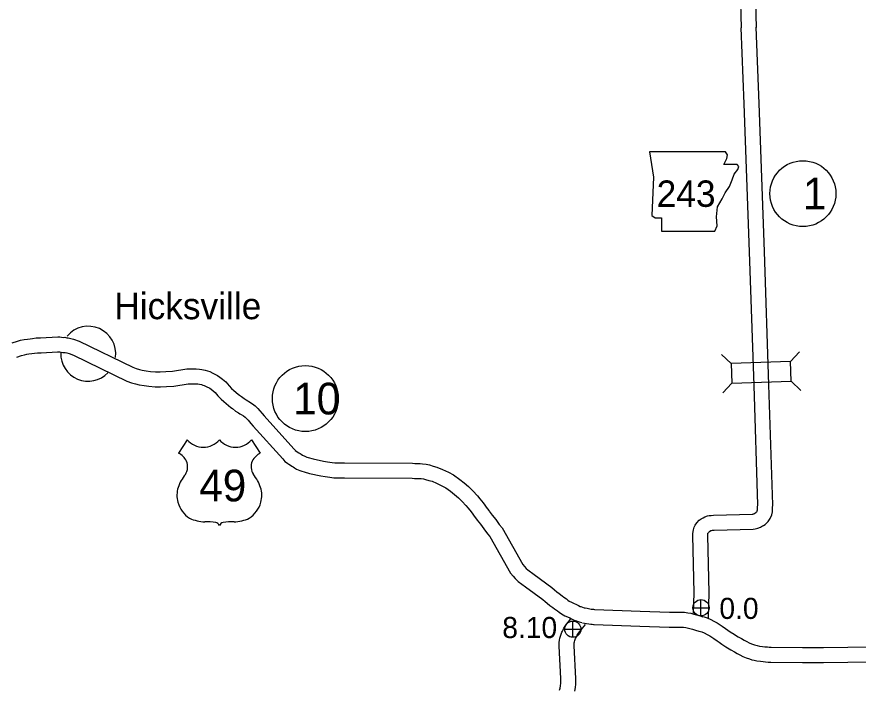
# Model space of a CAD drawing. Extents: x -939622 to -934222, y 1383701 to 1385301.
# Drawn here: x -935877.1 to -935826.6, y 1384063.3 to 1384103.6 of the extents above; entities that cross this region are included whole.
import ezdxf

# ---------------------------------------------------------------- set-up
doc = ezdxf.new("R2010")
doc.units = 0
for name, color, linetype in [('Level 10', 7, 'Continuous'), ('Level 15', 7, 'Continuous'), ('Level 20', 7, 'Continuous'), ('Level 21', 7, 'Continuous'), ('Level 22', 7, 'Continuous'), ('Level 24', 7, 'Continuous'), ('Level 25', 7, 'Continuous'), ('Level 26', 7, 'Continuous'), ('Level 27', 7, 'Continuous')]:
    doc.layers.add(name, color=color, linetype=linetype)

msp = doc.modelspace()

# ---------------------------------------------------------------- linework, layer by layer
at = {"layer": 'Level 10'}
for points in [[(-935833.715, 1384105.236), (-935833.655, 1384102.974)], [(-935832.815, 1384105.266), (-935832.755, 1384102.998)], [(-935836.505, 1384067.817), (-935836.464, 1384069.043), (-935836.551, 1384072.479), (-935836.549, 1384072.59), (-935836.541, 1384072.721), (-935836.52, 1384072.824), (-935836.478, 1384072.994), (-935836.403, 1384073.113), (-935836.311, 1384073.246), (-935836.163, 1384073.398), (-935836.041, 1384073.486), (-935835.928, 1384073.555), (-935835.832, 1384073.608), (-935835.665, 1384073.665), (-935835.57, 1384073.68), (-935835.458, 1384073.696), (-935835.32, 1384073.705), (-935832.97, 1384073.775), (-935832.944, 1384073.776), (-935832.93, 1384073.78), (-935832.89, 1384073.797), (-935832.835, 1384073.829), (-935832.756, 1384073.877), (-935832.749, 1384073.881), (-935832.718, 1384073.912), (-935832.692, 1384073.948), (-935832.68, 1384073.976), (-935832.669, 1384074.032), (-935832.659, 1384074.187), (-935832.655, 1384074.328), (-935832.878, 1384081.499), (-935833.139, 1384089.514), (-935833.47, 1384098.404), (-935833.654, 1384102.968)], [(-935835.614, 1384067.541), (-935835.563, 1384069.039), (-935835.651, 1384072.481), (-935835.649, 1384072.556), (-935835.646, 1384072.606), (-935835.642, 1384072.625), (-935835.64, 1384072.634), (-935835.614, 1384072.671), (-935835.573, 1384072.714), (-935835.543, 1384072.735), (-935835.475, 1384072.777), (-935835.465, 1384072.782), (-935835.449, 1384072.788), (-935835.437, 1384072.79), (-935835.364, 1384072.8), (-935835.275, 1384072.806), (-935832.937, 1384072.876), (-935832.818, 1384072.881), (-935832.648, 1384072.922), (-935832.482, 1384072.992), (-935832.373, 1384073.057), (-935832.312, 1384073.093), (-935832.207, 1384073.149), (-935832.031, 1384073.326), (-935831.9, 1384073.507), (-935831.813, 1384073.719), (-935831.775, 1384073.917), (-935831.76, 1384074.143), (-935831.755, 1384074.328), (-935831.979, 1384081.528), (-935832.239, 1384089.545), (-935832.571, 1384098.438), (-935832.755, 1384103.005)], [(-935844.553, 1384063.197), (-935844.512, 1384063.327), (-935844.498, 1384063.449), (-935844.483, 1384063.613), (-935844.469, 1384063.9), (-935844.581, 1384065.843), (-935844.579, 1384066.062), (-935844.558, 1384066.196), (-935844.533, 1384066.321), (-935844.501, 1384066.435), (-935844.464, 1384066.551), (-935844.415, 1384066.671), (-935844.376, 1384066.747), (-935844.346, 1384066.815), (-935844.289, 1384066.926), (-935844.221, 1384067.048), (-935844.145, 1384067.152), (-935844.044, 1384067.287), (-935843.936, 1384067.409), (-935843.89, 1384067.465)], [(-935843.628, 1384063.14), (-935843.603, 1384063.357), (-935843.586, 1384063.55), (-935843.568, 1384063.903), (-935843.681, 1384065.865), (-935843.68, 1384065.989), (-935843.672, 1384066.038), (-935843.658, 1384066.108), (-935843.638, 1384066.176), (-935843.617, 1384066.244), (-935843.596, 1384066.296), (-935843.563, 1384066.361), (-935843.533, 1384066.428), (-935843.495, 1384066.502), (-935843.463, 1384066.559), (-935843.421, 1384066.617), (-935843.345, 1384066.719), (-935843.253, 1384066.823), (-935842.988, 1384067.143)]]:
    msp.add_lwpolyline(points, dxfattribs=at)
at = {"layer": 'Level 15'}
for points in [[(-935877.417, 1384084.056), (-935877.111, 1384084.153), (-935876.919, 1384084.206), (-935876.702, 1384084.266), (-935876.511, 1384084.286), (-935876.344, 1384084.302), (-935876.206, 1384084.322), (-935875.974, 1384084.349), (-935875.727, 1384084.36), (-935874.68, 1384084.421), (-935874.553, 1384084.409), (-935874.459, 1384084.405), (-935874.335, 1384084.381), (-935874.256, 1384084.387), (-935874.134, 1384084.366), (-935874.056, 1384084.354), (-935873.909, 1384084.316), (-935873.743, 1384084.27), (-935873.406, 1384084.156), (-935870.182, 1384082.59), (-935869.969, 1384082.512), (-935869.783, 1384082.454), (-935869.621, 1384082.414), (-935869.369, 1384082.378), (-935869.121, 1384082.343), (-935868.809, 1384082.316), (-935868.541, 1384082.322), (-935868.203, 1384082.337), (-935867.805, 1384082.357), (-935866.938, 1384082.492), (-935866.732, 1384082.498), (-935866.543, 1384082.5), (-935866.369, 1384082.497), (-935866.167, 1384082.478), (-935866.03, 1384082.459), (-935865.842, 1384082.422), (-935865.702, 1384082.378), (-935865.551, 1384082.326), (-935865.374, 1384082.236), (-935865.1, 1384082.103), (-935864.946, 1384081.995), (-935864.788, 1384081.88), (-935864.6, 1384081.711), (-935864.402, 1384081.483), (-935864.251, 1384081.323), (-935864.114, 1384081.2), (-935863.857, 1384080.977), (-935863.764, 1384080.904), (-935863.659, 1384080.834), (-935863.499, 1384080.703), (-935863.371, 1384080.63), (-935863.278, 1384080.57), (-935863.204, 1384080.527), (-935863.002, 1384080.402), (-935862.839, 1384080.27), (-935862.679, 1384080.12), (-935862.552, 1384079.975), (-935862.419, 1384079.804), (-935862.292, 1384079.674), (-935860.506, 1384077.684), (-935860.44, 1384077.609), (-935860.422, 1384077.596), (-935860.335, 1384077.534), (-935860.308, 1384077.514), (-935860.216, 1384077.46), (-935860.137, 1384077.402), (-935860.071, 1384077.361), (-935859.989, 1384077.306), (-935859.948, 1384077.282), (-935859.899, 1384077.261), (-935859.819, 1384077.228), (-935859.731, 1384077.195), (-935859.643, 1384077.167), (-935859.352, 1384077.09), (-935858.732, 1384076.952), (-935858.494, 1384076.917), (-935858.212, 1384076.876), (-935858.047, 1384076.853), (-935857.839, 1384076.854), (-935857.464, 1384076.846), (-935853.39, 1384076.82), (-935853.246, 1384076.817), (-935853.087, 1384076.811), (-935852.924, 1384076.806), (-935852.774, 1384076.798), (-935852.572, 1384076.771), (-935852.36, 1384076.728), (-935852.138, 1384076.653), (-935851.921, 1384076.592), (-935851.588, 1384076.458), (-935851.22, 1384076.281), (-935850.913, 1384076.123), (-935850.55, 1384075.858), (-935850.29, 1384075.639), (-935850.026, 1384075.426), (-935849.753, 1384075.163), (-935849.489, 1384074.874), (-935849.349, 1384074.695), (-935849.141, 1384074.455), (-935848.906, 1384074.111), (-935848.783, 1384073.959)], [(-935877.142, 1384083.199), (-935876.856, 1384083.29), (-935876.68, 1384083.338), (-935876.535, 1384083.378), (-935876.422, 1384083.39), (-935876.235, 1384083.408), (-935876.088, 1384083.43), (-935875.902, 1384083.451), (-935875.681, 1384083.461), (-935874.698, 1384083.519), (-935874.615, 1384083.51), (-935874.564, 1384083.508), (-935874.386, 1384083.474), (-935874.297, 1384083.481), (-935874.28, 1384083.478), (-935874.237, 1384083.471), (-935874.141, 1384083.447), (-935874.009, 1384083.41), (-935873.749, 1384083.321), (-935870.534, 1384081.76), (-935870.259, 1384081.66), (-935870.026, 1384081.586), (-935869.793, 1384081.529), (-935869.495, 1384081.487), (-935869.223, 1384081.448), (-935868.837, 1384081.415), (-935868.511, 1384081.423), (-935868.16, 1384081.438), (-935867.713, 1384081.461), (-935866.857, 1384081.594), (-935866.716, 1384081.598), (-935866.545, 1384081.6), (-935866.418, 1384081.598), (-935866.271, 1384081.584), (-935866.178, 1384081.571), (-935866.064, 1384081.548), (-935865.984, 1384081.523), (-935865.903, 1384081.495), (-935865.774, 1384081.43), (-935865.558, 1384081.325), (-935865.47, 1384081.264), (-935865.355, 1384081.18), (-935865.243, 1384081.079), (-935865.068, 1384080.878), (-935864.88, 1384080.678), (-935864.71, 1384080.526), (-935864.431, 1384080.284), (-935864.294, 1384080.175), (-935864.195, 1384080.109), (-935864.012, 1384079.96), (-935863.838, 1384079.86), (-935863.747, 1384079.801), (-935863.667, 1384079.755), (-935863.523, 1384079.666), (-935863.431, 1384079.592), (-935863.328, 1384079.494), (-935863.247, 1384079.402), (-935863.099, 1384079.212), (-935862.95, 1384079.059), (-935861.177, 1384077.084), (-935861.047, 1384076.938), (-935860.948, 1384076.866), (-935860.861, 1384076.803), (-935860.802, 1384076.761), (-935860.714, 1384076.709), (-935860.638, 1384076.653), (-935860.557, 1384076.604), (-935860.472, 1384076.546), (-935860.352, 1384076.474), (-935860.242, 1384076.429), (-935860.151, 1384076.392), (-935860.026, 1384076.344), (-935859.894, 1384076.303), (-935859.566, 1384076.215), (-935858.895, 1384076.066), (-935858.625, 1384076.027), (-935858.339, 1384075.985), (-935858.106, 1384075.952), (-935857.846, 1384075.954), (-935857.476, 1384075.946), (-935853.402, 1384075.92), (-935853.27, 1384075.917), (-935853.116, 1384075.912), (-935852.961, 1384075.907), (-935852.858, 1384075.901), (-935852.722, 1384075.883), (-935852.594, 1384075.857), (-935852.403, 1384075.793), (-935852.212, 1384075.739), (-935851.952, 1384075.635), (-935851.621, 1384075.475), (-935851.388, 1384075.355), (-935851.106, 1384075.149), (-935850.862, 1384074.944), (-935850.622, 1384074.751), (-935850.399, 1384074.536), (-935850.178, 1384074.292), (-935850.044, 1384074.122), (-935849.854, 1384073.903), (-935849.628, 1384073.574), (-935849.484, 1384073.395)], [(-935848.774, 1384073.947), (-935848.594, 1384073.707), (-935848.385, 1384073.437), (-935848.171, 1384073.144), (-935848.005, 1384072.947), (-935846.758, 1384070.74), (-935846.657, 1384070.624), (-935846.565, 1384070.512), (-935846.466, 1384070.417), (-935846.074, 1384070.144), (-935845.015, 1384069.354), (-935844.854, 1384069.227), (-935844.713, 1384069.107), (-935844.582, 1384068.999), (-935844.398, 1384068.868), (-935844.301, 1384068.787), (-935844.144, 1384068.673), (-935844.064, 1384068.61), (-935843.971, 1384068.551), (-935843.843, 1384068.479), (-935843.721, 1384068.427), (-935843.541, 1384068.347), (-935843.421, 1384068.281), (-935843.312, 1384068.229), (-935843.27, 1384068.213), (-935843.171, 1384068.188), (-935843.068, 1384068.15), (-935843.034, 1384068.137), (-935843.007, 1384068.13)], [(-935849.494, 1384073.407), (-935849.31, 1384073.162), (-935849.105, 1384072.896), (-935848.879, 1384072.588), (-935848.747, 1384072.432), (-935847.496, 1384070.218), (-935847.345, 1384070.043), (-935847.227, 1384069.9), (-935847.038, 1384069.718), (-935846.6, 1384069.413), (-935845.562, 1384068.639), (-935845.425, 1384068.531), (-935845.291, 1384068.417), (-935845.13, 1384068.284), (-935844.948, 1384068.154), (-935844.852, 1384068.075), (-935844.687, 1384067.956), (-935844.587, 1384067.876), (-935844.433, 1384067.778), (-935844.24, 1384067.67), (-935844.081, 1384067.602), (-935843.943, 1384067.54), (-935843.829, 1384067.478), (-935843.669, 1384067.403), (-935843.545, 1384067.354), (-935843.438, 1384067.327), (-935843.382, 1384067.306), (-935843.3, 1384067.276), (-935843.224, 1384067.257)], [(-935843.05, 1384068.139), (-935842.892, 1384068.116), (-935842.745, 1384068.083), (-935842.654, 1384068.065), (-935842.593, 1384068.058), (-935842.513, 1384068.053), (-935842.458, 1384068.047), (-935842.437, 1384068.046), (-935839.712, 1384067.945), (-935837.957, 1384067.89), (-935837.32, 1384067.876), (-935837.06, 1384067.875), (-935836.85, 1384067.851), (-935836.68, 1384067.823), (-935836.494, 1384067.768), (-935836.333, 1384067.726), (-935836.12, 1384067.662), (-935835.941, 1384067.606)], [(-935843.181, 1384067.249), (-935843.055, 1384067.23), (-935842.93, 1384067.202), (-935842.797, 1384067.176), (-935842.676, 1384067.161), (-935842.589, 1384067.156), (-935842.523, 1384067.149), (-935842.471, 1384067.147), (-935839.743, 1384067.046), (-935837.981, 1384066.99), (-935837.333, 1384066.976), (-935837.113, 1384066.975), (-935836.973, 1384066.959), (-935836.883, 1384066.944), (-935836.734, 1384066.9), (-935836.574, 1384066.859), (-935836.385, 1384066.802), (-935836.183, 1384066.739)], [(-935835.999, 1384067.62), (-935835.869, 1384067.598), (-935835.685, 1384067.536), (-935835.475, 1384067.439), (-935835.286, 1384067.34), (-935835.084, 1384067.237), (-935834.794, 1384067.051), (-935834.58, 1384066.908), (-935834.44, 1384066.808), (-935834.3, 1384066.704), (-935834.078, 1384066.555), (-935833.981, 1384066.491), (-935833.828, 1384066.394), (-935833.632, 1384066.292), (-935833.472, 1384066.205), (-935833.3, 1384066.118), (-935833.163, 1384066.043), (-935833.024, 1384065.99), (-935832.84, 1384065.922), (-935832.762, 1384065.895), (-935832.688, 1384065.879), (-935832.552, 1384065.85), (-935832.365, 1384065.825), (-935832.228, 1384065.808), (-935832.076, 1384065.791), (-935831.966, 1384065.778), (-935831.856, 1384065.775), (-935829.958, 1384065.765), (-935828.702, 1384065.766), (-935824.326, 1384065.829)], [(-935836.183, 1384066.739), (-935836.09, 1384066.722), (-935836.018, 1384066.698), (-935835.873, 1384066.631), (-935835.699, 1384066.541), (-935835.533, 1384066.455), (-935835.286, 1384066.297), (-935835.092, 1384066.168), (-935834.971, 1384066.081), (-935834.819, 1384065.969), (-935834.578, 1384065.807), (-935834.471, 1384065.736), (-935834.278, 1384065.613), (-935834.056, 1384065.498), (-935833.89, 1384065.407), (-935833.719, 1384065.322), (-935833.542, 1384065.224), (-935833.339, 1384065.147), (-935833.145, 1384065.075), (-935833.009, 1384065.027), (-935832.877, 1384064.999), (-935832.704, 1384064.962), (-935832.481, 1384064.933), (-935832.334, 1384064.914), (-935832.179, 1384064.897), (-935832.029, 1384064.879), (-935831.869, 1384064.875), (-935829.96, 1384064.865), (-935828.695, 1384064.866), (-935824.295, 1384064.929)]]:
    msp.add_lwpolyline(points, dxfattribs=at)
at = {"layer": 'Level 20'}
for p, q in [((-935834.254, 1384082.816), (-935834.832, 1384083.358)), ((-935830.692, 1384082.932), (-935830.15, 1384083.51)), ((-935834.215, 1384081.629), (-935834.757, 1384081.051)), ((-935830.653, 1384081.744), (-935830.075, 1384081.203))]:
    msp.add_line(p, q, dxfattribs=at)
msp.add_lwpolyline([(-935830.692, 1384082.932), (-935834.254, 1384082.816), (-935834.215, 1384081.629), (-935830.653, 1384081.744)], close=True, dxfattribs=at)
at = {"layer": 'Level 21'}
msp.add_lwpolyline([(-935839.148, 1384095.527), (-935838.919, 1384094.004), (-935839.021, 1384091.695), (-935838.818, 1384091.568), (-935838.437, 1384091.568), (-935838.437, 1384090.756), (-935835.24, 1384090.756), (-935835.087, 1384091.086), (-935835.138, 1384091.619), (-935835.062, 1384092.228), (-935834.783, 1384092.71), (-935834.605, 1384093.065), (-935834.351, 1384093.446), (-935834.199, 1384093.852), (-935834.072, 1384094.182), (-935833.844, 1384094.461), (-935833.793, 1384094.639), (-935833.895, 1384094.766), (-935834.681, 1384094.766), (-935834.504, 1384095.121), (-935834.478, 1384095.349), (-935834.583, 1384095.525)], close=True, dxfattribs=at)
at = {"layer": 'Level 22'}
for p, q in [((-935866.91, 1384078.237), (-935867.429, 1384077.434)), ((-935863.049, 1384078.237), (-935862.53, 1384077.434))]:
    msp.add_line(p, q, dxfattribs=at)
for centre, radius, start, end in [((-935865.943, 1384079.051), 1.264, 220.075, 319.6701), ((-935864.016, 1384079.051), 1.264, 220.3299, 319.925), ((-935868.108, 1384076.269), 1.349, 30.7809, 59.9883), ((-935861.852, 1384076.269), 1.349, 120.0117, 149.2191), ((-935867.811, 1384076.624), 0.925, 328.8105, 21.2108), ((-935862.148, 1384076.624), 0.925, 158.7892, 211.1895), ((-935865.393, 1384074.729), 2.157, 138.9565, 162.6913), ((-935864.567, 1384074.729), 2.157, 17.3087, 41.0435), ((-935866.105, 1384074.905), 1.426, 160.9576, 197.3819), ((-935863.855, 1384074.905), 1.426, 342.6181, 19.0424), ((-935865.873, 1384074.91), 1.65, 195.1074, 237.1312), ((-935864.087, 1384074.91), 1.65, 302.8688, 344.8926), ((-935865.842, 1384075.429), 2.118, 244.0771, 269.5779), ((-935865.793, 1384069.432), 3.88, 81.1942, 90.9539), ((-935865.308, 1384072.91), 0.372, 28.0342, 72.9864), ((-935864.652, 1384072.91), 0.372, 107.0136, 151.9658), ((-935864.166, 1384069.432), 3.88, 89.0461, 98.8058), ((-935864.117, 1384075.429), 2.118, 270.4221, 295.9229)]:
    msp.add_arc(centre, radius, start, end, dxfattribs=at)
at = {"layer": 'Level 24'}
for start, end in [(352.3667, 139.9697), (178.3634, 315.8185)]:
    msp.add_arc((-935872.855, 1384083.402), 1.65, start, end, dxfattribs=at)
at = {"layer": 'Level 26'}
for p, q in [((-935836.061, 1384067.66), (-935836.061, 1384068.635)), ((-935836.548, 1384068.147), (-935835.573, 1384068.147)), ((-935843.756, 1384066.372), (-935843.756, 1384067.347)), ((-935844.244, 1384066.859), (-935843.269, 1384066.859))]:
    msp.add_line(p, q, dxfattribs=at)
for centre in [(-935836.061, 1384068.147), (-935843.756, 1384066.859)]:
    msp.add_circle(centre, 0.487, dxfattribs=at)
at = {"layer": 'Level 27'}
for centre in [(-935829.942, 1384093.015), (-935859.819, 1384080.708)]:
    msp.add_circle(centre, 1.98, dxfattribs=at)

# ---------------------------------------------------------------- texts
at = {"layer": 'Level 21'}
msp.add_text('243', height=1.584, dxfattribs=at).set_placement((-935838.723, 1384092.222))
at = {"layer": 'Level 22'}
msp.add_text('49', height=1.9008, dxfattribs=at).set_placement((-935866.192, 1384074.536))
at = {"layer": 'Level 24'}
msp.add_text('Hicksville', height=1.584, dxfattribs=at).set_placement((-935871.291, 1384085.475))
at = {"layer": 'Level 25'}
for s, p in [('0.0', (-935834.957, 1384067.476)), ('8.10', (-935847.995, 1384066.328))]:
    msp.add_text(s, height=1.2672, dxfattribs=at).set_placement(p)
at = {"layer": 'Level 27'}
for s, height, p in [('1', 1.901, (-935829.942, 1384092.065)), ('10', 1.9008, (-935860.552, 1384079.758))]:
    msp.add_text(s, height=height, dxfattribs=at).set_placement(p)

doc.saveas('drawing.dxf')
